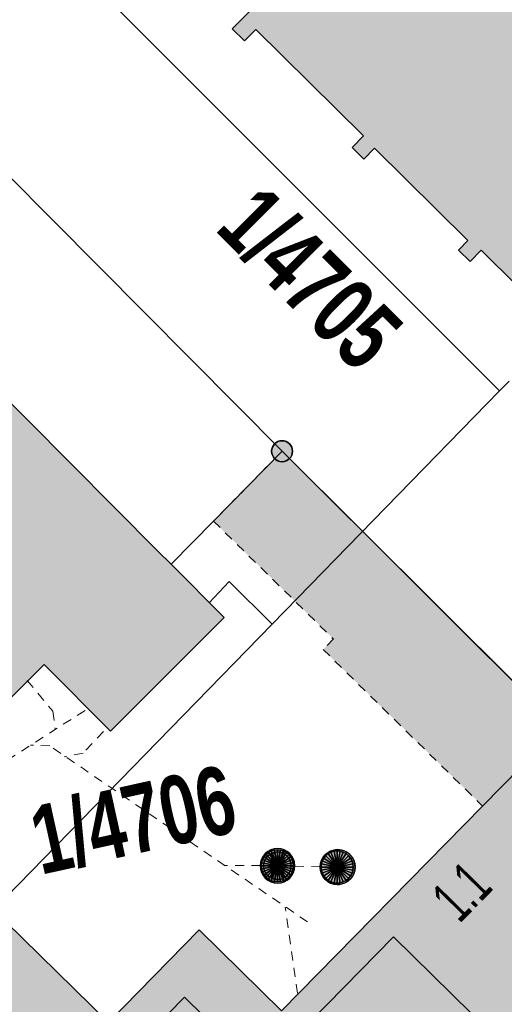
# Model space of a CAD drawing. Header units: metres. Extents: x 2695560 to 2696939, y 1260491 to 1262050.
# Tile 297 of 656: x 2695879 to 2695889, y 1260955 to 1260976. Entities that reach past the tile are written whole.
import ezdxf

# ---------------------------------------------------------------- set-up
doc = ezdxf.new("R2010")
doc.units = ezdxf.units.M
doc.linetypes.add('AUSGEZOGEN', pattern=[0])
doc.linetypes.add('VERDECKT2_S2', pattern=[0.36, 0.2, -0.16])
for name, color, linetype in [('XR$1$AV_Flächen (EO)', 7, 'AUSGEZOGEN'), ('XR$1$AV_Gebäudeflächen (BB)', 7, 'AUSGEZOGEN'), ('XR$1$AV_Gebäudeflächen (EO)', 7, 'AUSGEZOGEN'), ('XR$1$AV_Grenzpunkte', 7, 'AUSGEZOGEN'), ('XR$1$AV_Grundstück-Nr.', 7, 'AUSGEZOGEN'), ('XR$1$AV_Haus-Nr.', 7, 'AUSGEZOGEN'), ('XR$1$AV_Linien (BB)', 7, 'AUSGEZOGEN'), ('XR$1$AV_Linien (EO)', 7, 'AUSGEZOGEN'), ('XR$1$AW_LK_Schachtdeckel', 24, 'AUSGEZOGEN'), ('XR$1$Liegenschaftsgrenzen', 7, 'AUSGEZOGEN'), ('XR$1$PFAV', 255, 'AUSGEZOGEN'), ('XR$1$PFAW', 255, 'AUSGEZOGEN')]:
    doc.layers.add(name, color=color, linetype=linetype)
for name, color, linetype, lineweight in [('XR$2$ABW-Linie-R-ungenau', 4, 'VERDECKT2_S2', 18), ('XR$2$ABW-Punkt', 6, 'AUSGEZOGEN', 18), ('XR$2$KOM-Linie-U-genau', 91, 'AUSGEZOGEN', 18)]:
    doc.layers.add(name, color=color, linetype=linetype, lineweight=lineweight)
doc.styles.add('ARIAL', font='arial.ttf')

# ---------------------------------------------------------------- blocks, each defined once
blk = doc.blocks.new('BAV15')
at = {"layer": 'XR$1$PFAV', "transparency": 33554687}
blk.add_hatch(color=7, dxfattribs=at).paths.add_polyline_path([(0.5, 0), (0.49, 0.101), (0.459, 0.197), (0.41, 0.286), (0.344, 0.362), (0.264, 0.424), (0.174, 0.469), (0.076, 0.494), (-0.025, 0.499), (-0.125, 0.484), (-0.22, 0.449), (-0.306, 0.395), (-0.379, 0.326), (-0.437, 0.243), (-0.477, 0.15), (-0.497, 0.051), (-0.497, -0.051), (-0.477, -0.15), (-0.437, -0.243), (-0.379, -0.326), (-0.306, -0.395), (-0.22, -0.449), (-0.125, -0.484), (-0.025, -0.499), (0.076, -0.494), (0.174, -0.469), (0.264, -0.424), (0.344, -0.362), (0.41, -0.286), (0.459, -0.197), (0.49, -0.101)])
at = {"color": 7, "transparency": 33554687}
for start, end in [(90, 270), (270, 90)]:
    blk.add_arc((0, 0), 0.5, start, end, dxfattribs=at)
at = {"layer": 'XR$1$PFAV', "transparency": 33554687}
blk.add_circle((0, 0), 0.5, dxfattribs=at)
blk = doc.blocks.new('BAW2090')
at = {"layer": 'XR$1$PFAW', "lineweight": 25, "transparency": 33554687}
blk.add_hatch(color=7, dxfattribs=at).paths.add_polyline_path([(0.5, 0), (0.49, 0.101), (0.459, 0.197), (0.41, 0.286), (0.344, 0.362), (0.264, 0.424), (0.174, 0.469), (0.076, 0.494), (-0.025, 0.499), (-0.125, 0.484), (-0.22, 0.449), (-0.306, 0.395), (-0.379, 0.326), (-0.437, 0.243), (-0.477, 0.15), (-0.497, 0.051), (-0.497, -0.051), (-0.477, -0.15), (-0.437, -0.243), (-0.379, -0.326), (-0.306, -0.395), (-0.22, -0.449), (-0.125, -0.484), (-0.025, -0.499), (0.076, -0.494), (0.174, -0.469), (0.264, -0.424), (0.344, -0.362), (0.41, -0.286), (0.459, -0.197), (0.49, -0.101)])
at = {"lineweight": 25, "transparency": 33554687}
for p, q in [((-0.177, 0.468), (-0.177, -0.468)), ((0.179, 0.467), (0.177, -0.468))]:
    blk.add_line(p, q, dxfattribs=at)
for start, end in [(90, 180), (0, 90), (180, 270), (270, 0)]:
    blk.add_arc((0, 0), 0.5, start, end, dxfattribs=at)
blk = doc.blocks.new('BAW2088')
at = {"layer": 'XR$1$PFAW', "transparency": 33554687}
blk.add_hatch(color=253, dxfattribs=at).paths.add_polyline_path([(0.51, 0), (0.5, 0.101), (0.47, 0.197), (0.421, 0.286), (0.355, 0.362), (0.275, 0.424), (0.184, 0.469), (0.086, 0.494), (-0.015, 0.499), (-0.115, 0.484), (-0.21, 0.449), (-0.296, 0.395), (-0.369, 0.326), (-0.427, 0.243), (-0.467, 0.15), (-0.487, 0.051), (-0.487, -0.051), (-0.467, -0.15), (-0.427, -0.243), (-0.369, -0.326), (-0.296, -0.395), (-0.21, -0.449), (-0.115, -0.484), (-0.015, -0.499), (0.086, -0.494), (0.184, -0.469), (0.275, -0.424), (0.355, -0.362), (0.421, -0.286), (0.47, -0.197), (0.5, -0.101)])
at = {"transparency": 33554687}
for start, end in [(91.1948, 268.8052), (268.8052, 91.1948)]:
    blk.add_arc((0.01, 0), 0.5, start, end, dxfattribs=at)
at = {"layer": 'XR$1$PFAW', "transparency": 33554687}
blk.add_circle((0.01, 0), 0.5, dxfattribs=at)
blk = doc.blocks.new('ABW-OELABSCHEIDER')
at = {"layer": 'XR$2$ABW-Punkt', "linetype": 'AUSGEZOGEN', "lineweight": 25, "transparency": 33554687}
for p, q in [((-100, 283, 2500), (-100, -283, 2500)), ((100, 283, 2500), (100, -283, 2500))]:
    blk.add_line(p, q, dxfattribs=at)
for points in [[(-167, 249, 2500), (0, 0, 2500), (-212, 212, 2500)], [(-167, 249), (0, 0), (-212, 212)], [(-167, 249, 2500), (-167, 249), (-212, 212), (-212, 212, 2500)], [(-115, 277, 2500), (0, 0, 2500), (-167, 249, 2500)], [(-115, 277), (0, 0), (-167, 249)], [(-115, 277, 2500), (-115, 277), (-167, 249), (-167, 249, 2500)], [(-59, 294, 2500), (0, 0, 2500), (-115, 277, 2500)], [(-59, 294), (0, 0), (-115, 277)], [(-59, 294, 2500), (-59, 294), (-115, 277), (-115, 277, 2500)], [(0, 300, 2500), (0, 0, 2500), (-59, 294, 2500)], [(0, 300), (0, 0), (-59, 294)], [(0, 300, 2500), (0, 300), (-59, 294), (-59, 294, 2500)], [(59, 294, 2500), (0, 0, 2500), (0, 300, 2500)], [(59, 294), (0, 0), (0, 300)], [(59, 294, 2500), (59, 294), (0, 300), (0, 300, 2500)], [(115, 277, 2500), (0, 0, 2500), (59, 294, 2500)], [(115, 277), (0, 0), (59, 294)], [(167, 249, 2500), (0, 0, 2500), (115, 277, 2500)], [(167, 249), (0, 0), (115, 277)], [(212, 212, 2500), (0, 0, 2500), (167, 249, 2500)], [(212, 212), (0, 0), (167, 249)], [(115, 277, 2500), (115, 277), (59, 294), (59, 294, 2500)], [(167, 249, 2500), (167, 249), (115, 277), (115, 277, 2500)], [(212, 212, 2500), (212, 212), (167, 249), (167, 249, 2500)], [(-294, 59, 2500), (0, 0, 2500), (-300, 0, 2500)], [(-294, 59), (0, 0), (-300, 0)], [(-294, 59, 2500), (-294, 59), (-300, 0), (-300, 0, 2500)], [(-277, 115, 2500), (0, 0, 2500), (-294, 59, 2500)], [(-277, 115), (0, 0), (-294, 59)], [(-277, 115, 2500), (-277, 115), (-294, 59), (-294, 59, 2500)], [(-249, 167, 2500), (0, 0, 2500), (-277, 115, 2500)], [(-249, 167), (0, 0), (-277, 115)], [(-249, 167, 2500), (-249, 167), (-277, 115), (-277, 115, 2500)], [(-212, 212, 2500), (0, 0, 2500), (-249, 167, 2500)], [(-212, 212), (0, 0), (-249, 167)], [(-212, 212, 2500), (-212, 212), (-249, 167), (-249, 167, 2500)], [(249, 167, 2500), (0, 0, 2500), (212, 212, 2500)], [(249, 167), (0, 0), (212, 212)], [(277, 115, 2500), (0, 0, 2500), (249, 167, 2500)], [(277, 115), (0, 0), (249, 167)], [(294, 59, 2500), (0, 0, 2500), (277, 115, 2500)], [(294, 59), (0, 0), (277, 115)], [(300, 0, 2500), (0, 0, 2500), (294, 59, 2500)], [(300, 0), (0, 0), (294, 59)], [(249, 167, 2500), (249, 167), (212, 212), (212, 212, 2500)], [(277, 115, 2500), (277, 115), (249, 167), (249, 167, 2500)], [(294, 59, 2500), (294, 59), (277, 115), (277, 115, 2500)], [(300, 0, 2500), (300, 0), (294, 59), (294, 59, 2500)], [(-300, 0, 2500), (0, 0, 2500), (-294, -59, 2500)], [(-300, 0), (0, 0), (-294, -59)], [(-300, 0, 2500), (-300, 0), (-294, -59), (-294, -59, 2500)], [(-294, -59, 2500), (0, 0, 2500), (-277, -115, 2500)], [(-294, -59), (0, 0), (-277, -115)], [(-294, -59, 2500), (-294, -59), (-277, -115), (-277, -115, 2500)], [(-277, -115, 2500), (0, 0, 2500), (-249, -167, 2500)], [(-277, -115), (0, 0), (-249, -167)], [(-277, -115, 2500), (-277, -115), (-249, -167), (-249, -167, 2500)], [(-249, -167, 2500), (0, 0, 2500), (-212, -212, 2500)], [(-249, -167), (0, 0), (-212, -212)], [(-249, -167, 2500), (-249, -167), (-212, -212), (-212, -212, 2500)], [(-212, -212, 2500), (0, 0, 2500), (-167, -249, 2500)], [(-212, -212), (0, 0), (-167, -249)], [(-212, -212, 2500), (-212, -212), (-167, -249), (-167, -249, 2500)], [(-167, -249, 2500), (0, 0, 2500), (-115, -277, 2500)], [(-167, -249), (0, 0), (-115, -277)], [(-115, -277, 2500), (0, 0, 2500), (-59, -294, 2500)], [(-115, -277), (0, 0), (-59, -294)], [(-59, -294, 2500), (0, 0, 2500), (0, -300, 2500)], [(-59, -294), (0, 0), (0, -300)], [(0, -300, 2500), (0, 0, 2500), (59, -294, 2500)], [(59, -294, 2500), (0, 0, 2500), (115, -277, 2500)], [(115, -277, 2500), (0, 0, 2500), (167, -249, 2500)], [(167, -249, 2500), (0, 0, 2500), (212, -212, 2500)], [(212, -212, 2500), (0, 0, 2500), (249, -167, 2500)], [(249, -167, 2500), (0, 0, 2500), (277, -115, 2500)], [(277, -115, 2500), (0, 0, 2500), (294, -59, 2500)], [(294, -59, 2500), (0, 0, 2500), (300, 0, 2500)], [(0, -300), (0, 0), (59, -294)], [(59, -294), (0, 0), (115, -277)], [(115, -277), (0, 0), (167, -249)], [(167, -249), (0, 0), (212, -212)], [(212, -212), (0, 0), (249, -167)], [(249, -167), (0, 0), (277, -115)], [(277, -115), (0, 0), (294, -59)], [(294, -59), (0, 0), (300, 0)], [(167, -249, 2500), (167, -249), (212, -212), (212, -212, 2500)], [(212, -212, 2500), (212, -212), (249, -167), (249, -167, 2500)], [(249, -167, 2500), (249, -167), (277, -115), (277, -115, 2500)], [(277, -115, 2500), (277, -115), (294, -59), (294, -59, 2500)], [(294, -59, 2500), (294, -59), (300, 0), (300, 0, 2500)], [(-167, -249, 2500), (-167, -249), (-115, -277), (-115, -277, 2500)], [(-115, -277, 2500), (-115, -277), (-59, -294), (-59, -294, 2500)], [(-59, -294, 2500), (-59, -294), (0, -300), (0, -300, 2500)], [(0, -300, 2500), (0, -300), (59, -294), (59, -294, 2500)], [(59, -294, 2500), (59, -294), (115, -277), (115, -277, 2500)], [(115, -277, 2500), (115, -277), (167, -249), (167, -249, 2500)]]:
    blk.add_3dface(points, dxfattribs=at)
blk = doc.blocks.new('ABW-SCHLAMMSAMMLER_RUND')
at = {"layer": 'XR$2$ABW-Punkt', "linetype": 'AUSGEZOGEN', "lineweight": 13, "transparency": 33554687}
for p, q in [((-70, 75, 2500), (70, 75, 2500)), ((-70, -75, 2500), (70, -75, 2500))]:
    blk.add_line(p, q, dxfattribs=at)
blk.add_polyline3d([(90, 0, 2500), (0, 0, 2500), (-90, 0, 2500)], dxfattribs=at)
at = {"layer": 'XR$2$ABW-Punkt', "linetype": 'AUSGEZOGEN', "lineweight": 25, "transparency": 33554687}
for points in [[(-147, 29, 2500), (0, 0, 2500), (-150, 0, 2500)], [(-147, 29), (0, 0), (-150, 0)], [(-147, 29, 2500), (-147, 29), (-150, 0), (-150, 0, 2500)], [(-150, 0, 2500), (0, 0, 2500), (-147, -29, 2500)], [(-150, 0), (0, 0), (-147, -29)], [(-139, 57, 2500), (0, 0, 2500), (-147, 29, 2500)], [(-139, 57), (0, 0), (-147, 29)], [(-139, 57, 2500), (-139, 57), (-147, 29), (-147, 29, 2500)], [(-147, -29, 2500), (0, 0, 2500), (-139, -57, 2500)], [(-147, -29), (0, 0), (-139, -57)], [(-125, 83, 2500), (0, 0, 2500), (-139, 57, 2500)], [(-125, 83), (0, 0), (-139, 57)], [(-125, 83, 2500), (-125, 83), (-139, 57), (-139, 57, 2500)], [(-139, -57, 2500), (0, 0, 2500), (-125, -83, 2500)], [(-139, -57), (0, 0), (-125, -83)], [(-106, 106, 2500), (0, 0, 2500), (-125, 83, 2500)], [(-106, 106), (0, 0), (-125, 83)], [(-106, 106, 2500), (-106, 106), (-125, 83), (-125, 83, 2500)], [(-125, -83, 2500), (0, 0, 2500), (-106, -106, 2500)], [(-125, -83), (0, 0), (-106, -106)], [(-83, 125, 2500), (0, 0, 2500), (-106, 106, 2500)], [(-83, 125), (0, 0), (-106, 106)], [(-83, 125, 2500), (-83, 125), (-106, 106), (-106, 106, 2500)], [(-106, -106, 2500), (0, 0, 2500), (-83, -125, 2500)], [(-106, -106), (0, 0), (-83, -125)], [(-57, 139, 2500), (0, 0, 2500), (-83, 125, 2500)], [(-57, 139), (0, 0), (-83, 125)], [(-57, 139, 2500), (-57, 139), (-83, 125), (-83, 125, 2500)], [(-83, -125, 2500), (0, 0, 2500), (-57, -139, 2500)], [(-83, -125), (0, 0), (-57, -139)], [(-29, 147, 2500), (0, 0, 2500), (-57, 139, 2500)], [(-29, 147), (0, 0), (-57, 139)], [(-29, 147, 2500), (-29, 147), (-57, 139), (-57, 139, 2500)], [(-57, -139, 2500), (0, 0, 2500), (-29, -147, 2500)], [(-57, -139), (0, 0), (-29, -147)], [(0, 150, 2500), (0, 0, 2500), (-29, 147, 2500)], [(0, 150), (0, 0), (-29, 147)], [(0, 150, 2500), (0, 150), (-29, 147), (-29, 147, 2500)], [(-29, -147, 2500), (0, 0, 2500), (0, -150, 2500)], [(-29, -147), (0, 0), (0, -150)], [(29, 147, 2500), (0, 0, 2500), (0, 150, 2500)], [(29, 147), (0, 0), (0, 150)], [(29, 147, 2500), (29, 147), (0, 150), (0, 150, 2500)], [(57, 139, 2500), (0, 0, 2500), (29, 147, 2500)], [(57, 139), (0, 0), (29, 147)], [(83, 125, 2500), (0, 0, 2500), (57, 139, 2500)], [(83, 125), (0, 0), (57, 139)], [(106, 106, 2500), (0, 0, 2500), (83, 125, 2500)], [(106, 106), (0, 0), (83, 125)], [(125, 83, 2500), (0, 0, 2500), (106, 106, 2500)], [(125, 83), (0, 0), (106, 106)], [(139, 57, 2500), (0, 0, 2500), (125, 83, 2500)], [(139, 57), (0, 0), (125, 83)], [(147, 29, 2500), (0, 0, 2500), (139, 57, 2500)], [(147, 29), (0, 0), (139, 57)], [(150, 0, 2500), (0, 0, 2500), (147, 29, 2500)], [(150, 0), (0, 0), (147, 29)], [(0, -150, 2500), (0, 0, 2500), (29, -147, 2500)], [(29, -147, 2500), (0, 0, 2500), (57, -139, 2500)], [(57, -139, 2500), (0, 0, 2500), (83, -125, 2500)], [(83, -125, 2500), (0, 0, 2500), (106, -106, 2500)], [(106, -106, 2500), (0, 0, 2500), (125, -83, 2500)], [(125, -83, 2500), (0, 0, 2500), (139, -57, 2500)], [(139, -57, 2500), (0, 0, 2500), (147, -29, 2500)], [(147, -29, 2500), (0, 0, 2500), (150, 0, 2500)], [(0, -150), (0, 0), (29, -147)], [(29, -147), (0, 0), (57, -139)], [(57, -139), (0, 0), (83, -125)], [(83, -125), (0, 0), (106, -106)], [(106, -106), (0, 0), (125, -83)], [(125, -83), (0, 0), (139, -57)], [(139, -57), (0, 0), (147, -29)], [(147, -29), (0, 0), (150, 0)], [(57, 139, 2500), (57, 139), (29, 147), (29, 147, 2500)], [(83, 125, 2500), (83, 125), (57, 139), (57, 139, 2500)], [(106, 106, 2500), (106, 106), (83, 125), (83, 125, 2500)], [(125, 83, 2500), (125, 83), (106, 106), (106, 106, 2500)], [(139, 57, 2500), (139, 57), (125, 83), (125, 83, 2500)], [(147, 29, 2500), (147, 29), (139, 57), (139, 57, 2500)], [(150, 0, 2500), (150, 0), (147, 29), (147, 29, 2500)], [(-150, 0, 2500), (-150, 0), (-147, -29), (-147, -29, 2500)], [(-147, -29, 2500), (-147, -29), (-139, -57), (-139, -57, 2500)], [(-139, -57, 2500), (-139, -57), (-125, -83), (-125, -83, 2500)], [(-125, -83, 2500), (-125, -83), (-106, -106), (-106, -106, 2500)], [(-106, -106, 2500), (-106, -106), (-83, -125), (-83, -125, 2500)], [(-83, -125, 2500), (-83, -125), (-57, -139), (-57, -139, 2500)], [(-57, -139, 2500), (-57, -139), (-29, -147), (-29, -147, 2500)], [(-29, -147, 2500), (-29, -147), (0, -150), (0, -150, 2500)], [(0, -150, 2500), (0, -150), (29, -147), (29, -147, 2500)], [(29, -147, 2500), (29, -147), (57, -139), (57, -139, 2500)], [(57, -139, 2500), (57, -139), (83, -125), (83, -125, 2500)], [(83, -125, 2500), (83, -125), (106, -106), (106, -106, 2500)], [(106, -106, 2500), (106, -106), (125, -83), (125, -83, 2500)], [(125, -83, 2500), (125, -83), (139, -57), (139, -57, 2500)], [(139, -57, 2500), (139, -57), (147, -29), (147, -29, 2500)], [(147, -29, 2500), (147, -29), (150, 0), (150, 0, 2500)]]:
    blk.add_3dface(points, dxfattribs=at)
blk = doc.blocks.new('ABW-DECKEL')
at = {"layer": 'XR$2$ABW-Punkt', "linetype": 'AUSGEZOGEN', "lineweight": 25, "transparency": 33554687}
for points in [[(-247, 247, 2500), (0, 0, 2500), (-291, 194, 2500)], [(-247, 247), (0, 0), (-291, 194)], [(-247, 247, 2500), (-247, 247), (-291, 194), (-291, 194, 2500)], [(-194, 291, 2500), (0, 0, 2500), (-247, 247, 2500)], [(-194, 291), (0, 0), (-247, 247)], [(-194, 291, 2500), (-194, 291), (-247, 247), (-247, 247, 2500)], [(-134, 323, 2500), (0, 0, 2500), (-194, 291, 2500)], [(-134, 323), (0, 0), (-194, 291)], [(-134, 323, 2500), (-134, 323), (-194, 291), (-194, 291, 2500)], [(-68, 343, 2500), (0, 0, 2500), (-134, 323, 2500)], [(-68, 343), (0, 0), (-134, 323)], [(-68, 343, 2500), (-68, 343), (-134, 323), (-134, 323, 2500)], [(0, 350, 2500), (0, 0, 2500), (-68, 343, 2500)], [(0, 350), (0, 0), (-68, 343)], [(0, 350, 2500), (0, 350), (-68, 343), (-68, 343, 2500)], [(68, 343, 2500), (0, 0, 2500), (0, 350, 2500)], [(68, 343), (0, 0), (0, 350)], [(68, 343, 2500), (68, 343), (0, 350), (0, 350, 2500)], [(134, 323, 2500), (0, 0, 2500), (68, 343, 2500)], [(134, 323), (0, 0), (68, 343)], [(194, 291, 2500), (0, 0, 2500), (134, 323, 2500)], [(194, 291), (0, 0), (134, 323)], [(247, 247, 2500), (0, 0, 2500), (194, 291, 2500)], [(247, 247), (0, 0), (194, 291)], [(291, 194, 2500), (0, 0, 2500), (247, 247, 2500)], [(291, 194), (0, 0), (247, 247)], [(134, 323, 2500), (134, 323), (68, 343), (68, 343, 2500)], [(194, 291, 2500), (194, 291), (134, 323), (134, 323, 2500)], [(247, 247, 2500), (247, 247), (194, 291), (194, 291, 2500)], [(291, 194, 2500), (291, 194), (247, 247), (247, 247, 2500)], [(-343, 68, 2500), (0, 0, 2500), (-350, 0, 2500)], [(-343, 68), (0, 0), (-350, 0)], [(-343, 68, 2500), (-343, 68), (-350, 0), (-350, 0, 2500)], [(-350, 0, 2500), (0, 0, 2500), (-343, -68, 2500)], [(-350, 0), (0, 0), (-343, -68)], [(-323, 134, 2500), (0, 0, 2500), (-343, 68, 2500)], [(-323, 134), (0, 0), (-343, 68)], [(-323, 134, 2500), (-323, 134), (-343, 68), (-343, 68, 2500)], [(-343, -68, 2500), (0, 0, 2500), (-323, -134, 2500)], [(-343, -68), (0, 0), (-323, -134)], [(-291, 194, 2500), (0, 0, 2500), (-323, 134, 2500)], [(-291, 194), (0, 0), (-323, 134)], [(-291, 194, 2500), (-291, 194), (-323, 134), (-323, 134, 2500)], [(-323, -134, 2500), (0, 0, 2500), (-291, -194, 2500)], [(-323, -134), (0, 0), (-291, -194)], [(-291, -194, 2500), (0, 0, 2500), (-247, -247, 2500)], [(-291, -194), (0, 0), (-247, -247)], [(-247, -247, 2500), (0, 0, 2500), (-194, -291, 2500)], [(-247, -247), (0, 0), (-194, -291)], [(-194, -291, 2500), (0, 0, 2500), (-134, -323, 2500)], [(-194, -291), (0, 0), (-134, -323)], [(-134, -323, 2500), (0, 0, 2500), (-68, -343, 2500)], [(-134, -323), (0, 0), (-68, -343)], [(-68, -343, 2500), (0, 0, 2500), (0, -350, 2500)], [(-68, -343), (0, 0), (0, -350)], [(323, 134, 2500), (0, 0, 2500), (291, 194, 2500)], [(323, 134), (0, 0), (291, 194)], [(343, 68, 2500), (0, 0, 2500), (323, 134, 2500)], [(343, 68), (0, 0), (323, 134)], [(350, 0, 2500), (0, 0, 2500), (343, 68, 2500)], [(350, 0), (0, 0), (343, 68)], [(0, -350, 2500), (0, 0, 2500), (68, -343, 2500)], [(68, -343, 2500), (0, 0, 2500), (134, -323, 2500)], [(134, -323, 2500), (0, 0, 2500), (194, -291, 2500)], [(194, -291, 2500), (0, 0, 2500), (247, -247, 2500)], [(247, -247, 2500), (0, 0, 2500), (291, -194, 2500)], [(291, -194, 2500), (0, 0, 2500), (323, -134, 2500)], [(323, -134, 2500), (0, 0, 2500), (343, -68, 2500)], [(343, -68, 2500), (0, 0, 2500), (350, 0, 2500)], [(0, -350), (0, 0), (68, -343)], [(68, -343), (0, 0), (134, -323)], [(134, -323), (0, 0), (194, -291)], [(194, -291), (0, 0), (247, -247)], [(247, -247), (0, 0), (291, -194)], [(291, -194), (0, 0), (323, -134)], [(323, -134), (0, 0), (343, -68)], [(343, -68), (0, 0), (350, 0)], [(323, 134, 2500), (323, 134), (291, 194), (291, 194, 2500)], [(343, 68, 2500), (343, 68), (323, 134), (323, 134, 2500)], [(350, 0, 2500), (350, 0), (343, 68), (343, 68, 2500)], [(-350, 0, 2500), (-350, 0), (-343, -68), (-343, -68, 2500)], [(-343, -68, 2500), (-343, -68), (-323, -134), (-323, -134, 2500)], [(-323, -134, 2500), (-323, -134), (-291, -194), (-291, -194, 2500)], [(-291, -194, 2500), (-291, -194), (-247, -247), (-247, -247, 2500)], [(247, -247, 2500), (247, -247), (291, -194), (291, -194, 2500)], [(291, -194, 2500), (291, -194), (323, -134), (323, -134, 2500)], [(323, -134, 2500), (323, -134), (343, -68), (343, -68, 2500)], [(343, -68, 2500), (343, -68), (350, 0), (350, 0, 2500)], [(-247, -247, 2500), (-247, -247), (-194, -291), (-194, -291, 2500)], [(-194, -291, 2500), (-194, -291), (-134, -323), (-134, -323, 2500)], [(-134, -323, 2500), (-134, -323), (-68, -343), (-68, -343, 2500)], [(-68, -343, 2500), (-68, -343), (0, -350), (0, -350, 2500)], [(0, -350, 2500), (0, -350), (68, -343), (68, -343, 2500)], [(68, -343, 2500), (68, -343), (134, -323), (134, -323, 2500)], [(134, -323, 2500), (134, -323), (194, -291), (194, -291, 2500)], [(194, -291, 2500), (194, -291), (247, -247), (247, -247, 2500)]]:
    blk.add_3dface(points, dxfattribs=at)

msp = doc.modelspace()

# ---------------------------------------------------------------- hatches: boundary and pattern name
at = {"layer": 'XR$1$AV_Gebäudeflächen (BB)', "true_color": 0xd2d2d2, "transparency": 33554687}
for points in [[(2695889.022, 1260988.6), (2695880.652, 1260980.146), (2695879.909, 1260979.395), (2695880.15, 1260979.157), (2695880.363, 1260979.373), (2695881.235, 1260980.254), (2695884.683, 1260976.844), (2695883.811, 1260975.962), (2695883.589, 1260975.737), (2695883.852, 1260975.477), (2695884.098, 1260975.727), (2695886.437, 1260973.413), (2695886.192, 1260973.165), (2695886.447, 1260972.912), (2695886.68, 1260973.147), (2695888.706, 1260971.142), (2695888.503, 1260970.937), (2695888.751, 1260970.691), (2695888.991, 1260970.933), (2695891.33, 1260968.619), (2695891.091, 1260968.378), (2695891.347, 1260968.125), (2695891.561, 1260968.341), (2695892.412, 1260969.201), (2695895.867, 1260965.783), (2695895.016, 1260964.923), (2695894.779, 1260964.684), (2695895.021, 1260964.445), (2695903.582, 1260973.087), (2695904.152, 1260973.663), (2695897.351, 1260980.372), (2695896.382, 1260979.39), (2695894.856, 1260980.894), (2695895.825, 1260981.877), (2695889.272, 1260988.353)], [(2695873.22, 1260972.73), (2695868.072, 1260967.624), (2695876.618, 1260959.062), (2695879.504, 1260961.941), (2695880.945, 1260960.496), (2695883.415, 1260962.96), (2695882.261, 1260964.116), (2695881.974, 1260964.404), (2695873.462, 1260972.969)], [(2695884.45, 1260945.71), (2695889.528, 1260950.883), (2695890.895, 1260952.292), (2695894.915, 1260956.37), (2695890.696, 1260960.57), (2695889.024, 1260958.867), (2695884.66, 1260954.421), (2695882.869, 1260956.18), (2695880.9, 1260954.174), (2695878.67, 1260956.364), (2695876.29, 1260953.85), (2695876.7, 1260953.439), (2695879.818, 1260950.315)]]:
    msp.add_hatch(color=254, dxfattribs=at).paths.add_polyline_path(points)
at = {"layer": 'XR$1$AV_Gebäudeflächen (EO)', "true_color": 0xebebeb, "transparency": 33554687}
msp.add_hatch(color=7, dxfattribs=at).paths.add_polyline_path([(2695885.562, 1260962.266), (2695889.024, 1260958.867), (2695890.696, 1260960.57), (2695884.67, 1260966.57), (2695883.181, 1260965.053), (2695885.786, 1260962.495)])

# ---------------------------------------------------------------- linework, layer by layer
at = {"layer": 'XR$1$AV_Flächen (EO)', "color": 7, "linetype": 'VERDECKT2_S2', "transparency": 33554687}
msp.add_line((2695885.562, 1260962.266), (2695889.024, 1260958.867), dxfattribs=at)
msp.add_lwpolyline([(2695884.67, 1260966.57), (2695883.181, 1260965.053), (2695885.786, 1260962.495), (2695885.562, 1260962.266)], dxfattribs=at)
at = {"layer": 'XR$1$AV_Flächen (EO)', "color": 7, "linetype": 'AUSGEZOGEN', "transparency": 33554687}
msp.add_lwpolyline([(2695889.024, 1260958.867), (2695890.696, 1260960.57), (2695884.67, 1260966.57)], dxfattribs=at)
at = {"layer": 'XR$1$AV_Linien (BB)', "color": 7, "linetype": 'AUSGEZOGEN', "transparency": 33554687}
for points in [[(2695891.33, 1260968.619), (2695888.991, 1260970.933), (2695888.751, 1260970.691), (2695888.503, 1260970.937), (2695888.706, 1260971.142), (2695886.68, 1260973.147), (2695886.447, 1260972.912), (2695886.192, 1260973.165), (2695886.437, 1260973.413), (2695884.098, 1260975.727), (2695883.852, 1260975.477), (2695883.589, 1260975.737), (2695883.811, 1260975.962), (2695884.683, 1260976.844), (2695881.235, 1260980.254), (2695880.363, 1260979.373), (2695880.15, 1260979.157), (2695879.909, 1260979.395), (2695880.652, 1260980.146)], [(2695873.22, 1260972.73), (2695873.462, 1260972.969), (2695881.974, 1260964.404), (2695882.261, 1260964.116)], [(2695882.261, 1260964.116), (2695883.415, 1260962.96), (2695880.945, 1260960.496), (2695879.504, 1260961.941), (2695876.618, 1260959.062), (2695868.072, 1260967.624), (2695873.22, 1260972.73)], [(2695882.261, 1260964.116), (2695883.181, 1260965.053), (2695884.67, 1260966.57), (2695890.696, 1260960.57)], [(2695879.818, 1260950.315), (2695876.7, 1260953.439), (2695876.29, 1260953.85), (2695878.67, 1260956.364), (2695880.9, 1260954.174), (2695882.869, 1260956.18), (2695884.66, 1260954.421), (2695889.024, 1260958.867), (2695890.696, 1260960.57)]]:
    msp.add_lwpolyline(points, dxfattribs=at)
at = {"layer": 'XR$1$AV_Linien (EO)', "color": 7, "linetype": 'AUSGEZOGEN', "transparency": 33554687}
msp.add_lwpolyline([(2695890.895, 1260952.292), (2695887.088, 1260956.03), (2695884.207, 1260953.095), (2695882.552, 1260954.72), (2695881.469, 1260953.617), (2695880.9, 1260954.174)], dxfattribs=at)
at = {"layer": 'XR$1$Liegenschaftsgrenzen', "color": 7, "linetype": 'AUSGEZOGEN', "transparency": 33554687}
msp.add_lwpolyline([(2695872.72, 1260978.61), (2695884.67, 1260966.57), (2695894.915, 1260956.37)], dxfattribs=at)
at = {"layer": 'XR$2$ABW-Linie-R-ungenau', "linetype": 'VERDECKT2_S2', "transparency": 33554687}
for p, q in [((2695884.569, 1260957.572), (2695883.404, 1260957.582)), ((2695885.866, 1260957.545), (2695884.576, 1260957.572)), ((2695885.008, 1260954.804), (2695884.737, 1260956.676))]:
    msp.add_line(p, q, dxfattribs=at)
for points in [[(2695879.14, 1260961.593), (2695879.696, 1260960.927), (2695879.742, 1260960.547)], [(2695880.393, 1260960.945), (2695875.4, 1260957.749), (2695874.958, 1260957.781)], [(2695880.794, 1260960.489), (2695880.351, 1260960.016), (2695879.939, 1260959.94)], [(2695885.22, 1260956.355), (2695879.631, 1260960.173), (2695879.212, 1260960.194)]]:
    msp.add_lwpolyline(points, dxfattribs=at)
at = {"layer": 'XR$2$KOM-Linie-U-genau', "linetype": 'AUSGEZOGEN', "transparency": 33554687}
for p, q in [((2695889.599, 1260968.094), (2695889.39, 1260967.88)), ((2695889.39, 1260967.88), (2695884.454, 1260962.817))]:
    msp.add_line(p, q, dxfattribs=at)
for points in [[(2695861.877, 1260994.796), (2695867.989, 1260988.738), (2695871.61, 1260985.955), (2695875.714, 1260981.553), (2695889.39, 1260967.88)], [(2695883.091, 1260963.281), (2695883.521, 1260963.742), (2695884.454, 1260962.817)], [(2695884.454, 1260962.817), (2695875.913, 1260954.058), (2695868.115, 1260941.255), (2695867.456, 1260940.698)]]:
    msp.add_lwpolyline(points, dxfattribs=at)

# ---------------------------------------------------------------- block references
at = {"layer": 'XR$1$AV_Grenzpunkte', "color": 7, "linetype": 'AUSGEZOGEN', "lineweight": -3, "transparency": 33554687, "xscale": 0.4549999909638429, "yscale": 0.4549999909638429}
msp.add_blockref('BAV15', (2695884.67, 1260966.57), dxfattribs=at)
at = {"layer": 'XR$1$AW_LK_Schachtdeckel', "color": 24, "linetype": 'AUSGEZOGEN', "lineweight": -3, "transparency": 33554687}
for name, p, xscale, yscale in [('BAW2090', (2695884.572, 1260957.572), 0.7499999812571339, 0.7499999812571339), ('BAW2088', (2695885.869, 1260957.545), 0.7578193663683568, 0.7578193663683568)]:
    msp.add_blockref(name, p, dxfattribs=dict(at, xscale=xscale, yscale=yscale))
at = {"layer": 'XR$2$ABW-Punkt', "color": 6, "linetype": 'AUSGEZOGEN', "lineweight": 18, "transparency": 33554687, "xscale": 0.001, "yscale": 0.001, "zscale": 0.001, "rotation": 360}
for name, p in [('ABW-DECKEL', (2695884.569, 1260957.572)), ('ABW-OELABSCHEIDER', (2695884.569, 1260957.572)), ('ABW-DECKEL', (2695885.866, 1260957.545)), ('ABW-SCHLAMMSAMMLER_RUND', (2695885.866, 1260957.545))]:
    msp.add_blockref(name, p, dxfattribs=at)

# ---------------------------------------------------------------- texts
at = {"layer": 'XR$1$AV_Grundstück-Nr.', "color": 7, "transparency": 33554687, "char_height": 1.48491, "width": 4.98214, "attachment_point": 5, "style": 'ARIAL'}
for s, insert, rotation in [('\\A1;{\\fArial|i0|b1;\\H1.484908;\\W0.700000;\\C7;1/4705}\\P', (2695885.267, 1260970.317), 314.9208), ('\\A1;{\\fArial|i0|b1;\\H1.484908;\\W0.700000;\\C7;1/4706}\\P', (2695881.445, 1260958.557), 12.4488)]:
    msp.add_mtext(s, dxfattribs=dict(at, insert=insert, rotation=rotation))
at = {"layer": 'XR$1$AV_Haus-Nr.', "color": 7, "transparency": 33554687, "insert": (2695888.235, 1260957.342), "char_height": 0.9297, "width": 1.45774, "attachment_point": 2, "rotation": 45.5283, "style": 'ARIAL'}
msp.add_mtext('\\W0.60;1.1', dxfattribs=at)

doc.saveas('drawing.dxf')
